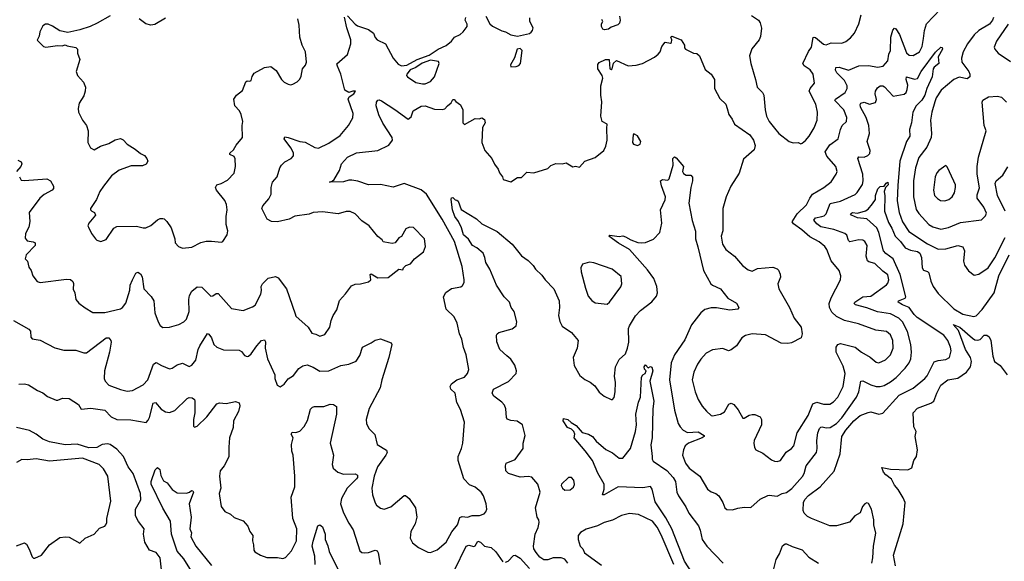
# Model space of a CAD drawing. Extents: x 2057697 to 2160550, y 827490 to 1016834.
# Tile 420 of 509: x 2099469 to 2106937, y 992040 to 996148. Entities that reach past the tile are written whole.
import ezdxf

# ---------------------------------------------------------------- set-up
doc = ezdxf.new("R2010")
doc.units = 0

msp = doc.modelspace()

# ---------------------------------------------------------------- linework, layer by layer
at = {"layer": '0CON20XD'}
for points in [[(2104836.1, 995473.9), (2104847.6, 995427.6), (2104873.7, 995393.7), (2104891.4, 995355), (2105008.2, 995275), (2105034.5, 995235), (2105047.3, 995192.7), (2105039.4, 995160.6), (2104960.2, 995089.8), (2104925.6, 994984.4), (2104864.3, 994885), (2104826.8, 994803.2), (2104803.1, 994715), (2104801.4, 994545), (2104788.6, 994505), (2104800, 994445), (2104824, 994405), (2104891.4, 994355), (2104952.4, 994282.4), (2104995, 994250), (2105025, 994240.8), (2105065, 994260), (2105181.7, 994271.7), (2105215, 994258.8), (2105225, 994246.7), (2105237.9, 994217.9), (2105238.6, 994195), (2105220, 994145), (2105226.2, 994105), (2105308, 993965), (2105344.3, 993884.3), (2105396, 993815), (2105403.3, 993765), (2105396.7, 993735), (2105323.4, 993696.6), (2105295, 993690.6), (2105245, 993693.3), (2105125, 993756.7), (2105025, 993764.4), (2104975, 993751.4), (2104946.2, 993735), (2104906, 993675), (2104865, 993643.3), (2104845, 993636.7), (2104803.6, 993653.6), (2104725, 993642.5), (2104675, 993619.2), (2104635, 993574), (2104611.4, 993535), (2104583.1, 993475), (2104571.1, 993415), (2104593.3, 993325), (2104616.4, 993266.4), (2104645.5, 993215.5), (2104678.9, 993178.9), (2104714, 993145), (2104725, 993141.9), (2104785.5, 993154.5), (2104815, 993172.9), (2104847.6, 993232.4), (2104865, 993240), (2104885, 993228), (2104917.8, 993187.8), (2104955, 993126), (2104965, 993124.2), (2105002.8, 993147.2), (2105025, 993152.9), (2105045, 993152.5), (2105086.5, 993136.5), (2105096.9, 993115), (2105095.8, 993075), (2105041.2, 992955), (2105037.5, 992935), (2105043, 992903), (2105053.9, 992883.9), (2105105, 992860), (2105170.3, 992810.3), (2105195, 992798), (2105215, 992796), (2105238.8, 992805), (2105281.8, 992868.2), (2105324.2, 992895), (2105341.9, 992915), (2105366.5, 993015), (2105449.6, 993145), (2105485.9, 993234.1), (2105515, 993246.2), (2105565, 993230.7), (2105615, 993232.7), (2105640.6, 993249.4), (2105673.8, 993285), (2105716.2, 993365), (2105729.2, 993465), (2105715, 993520), (2105662.5, 993625), (2105661.5, 993665), (2105674.2, 993685), (2105695, 993691.1), (2105805, 993663.8), (2105855.3, 993625.3), (2105919.2, 993589.2), (2105965, 993550), (2105985, 993544.5), (2106035, 993568.5), (2106072.9, 993605), (2106093.4, 993655), (2106092.5, 993715), (2106075, 993757.8), (2106045, 993782.7), (2105962.7, 993792.7), (2105831.9, 993841.9), (2105725, 993867.3), (2105665, 993896.7), (2105628.3, 993928.3), (2105610.9, 993965), (2105608.9, 993995), (2105625, 994037.5), (2105694.5, 994175.5), (2105696.9, 994205), (2105685.6, 994245), (2105625, 994317.5), (2105591.1, 994405), (2105575, 994427.8), (2105532.8, 994462.8), (2105461.8, 994501.8), (2105402.5, 994555), (2105339.3, 994599.3), (2105328.9, 994615), (2105365, 994674.6), (2105437.4, 994742.6), (2105461.5, 994795), (2105482.5, 994825), (2105569.2, 994875), (2105625, 994918.6), (2105663.1, 994975), (2105670, 994995), (2105658.6, 995035), (2105591.4, 995111.4), (2105577.9, 995145), (2105615, 995199.6), (2105677, 995243), (2105693.8, 995315), (2105708.1, 995345), (2105739.2, 995375), (2105741.9, 995405), (2105719.2, 995465), (2105653.1, 995535), (2105657.8, 995545), (2105730.5, 995595), (2105745.4, 995625), (2105745.4, 995645), (2105725, 995685.6), (2105666.5, 995745), (2105656.9, 995765), (2105660, 995785), (2105685, 995788.2), (2105755, 995765.8), (2105835, 995797.8), (2105908.8, 995801.2), (2105976.6, 995786.6), (2106018, 995795), (2106053.2, 995836.8), (2106060.7, 995885), (2106074.1, 995915), (2106076.2, 996015), (2106090.8, 996069.2), (2106105, 996082.5), (2106115, 996077.1), (2106142.9, 996035), (2106195.4, 995895.4), (2106215, 995878.9), (2106245, 995875.6), (2106295, 995904.4), (2106315.3, 995945), (2106325.3, 996005), (2106331, 996065), (2106346.8, 996115), (2106452.3, 996227.7)], [(2099467.5, 994955), (2099481.7, 994931.7), (2099505, 994927.5), (2099675, 994940), (2099704.2, 994924.2), (2099726.2, 994885), (2099726.1, 994866.1), (2099715.8, 994855), (2099655, 994822.5), (2099623.3, 994795), (2099541.9, 994685), (2099547, 994617), (2099538.9, 994575), (2099512.5, 994525), (2099510.5, 994490.5), (2099525, 994469.2), (2099572.2, 994462.2), (2099585.8, 994455.8), (2099586.9, 994435), (2099518.6, 994365), (2099511.2, 994335), (2099528, 994315), (2099539.5, 994269.5), (2099556, 994245), (2099568.8, 994205), (2099602.3, 994162.3), (2099625, 994154.2), (2099825, 994180), (2099855, 994176.2), (2099871.4, 994161.4), (2099876.8, 994146.8), (2099874.1, 994104.1), (2099887, 994077), (2099896.2, 994025), (2099918.8, 993998.8), (2099965, 993962.5), (2100025, 993925.8), (2100115, 993927.5), (2100234.2, 993955.8), (2100248.8, 993965), (2100275, 993997.5), (2100304.4, 994095), (2100307.5, 994135), (2100324.6, 994175.4), (2100350, 994225), (2100365, 994233.8), (2100385, 994218.8), (2100398.3, 994198.3), (2100411.4, 994105), (2100467.5, 994047.5), (2100487.1, 994015), (2100493.8, 993923.8), (2100518.8, 993855), (2100535, 993827.5), (2100555, 993812.5), (2100605, 993816.2), (2100676.7, 993835), (2100715, 993856), (2100733.6, 993876.4), (2100755.4, 993934.6), (2100751.6, 994025), (2100756.8, 994055), (2100775, 994089.4), (2100815, 994121.4), (2100849.7, 994119.7), (2100919.5, 994049.5), (2100935, 994052.5), (2100960, 994070), (2100975, 994070.8), (2101076.8, 993956.8), (2101165, 993940.8), (2101235, 993968.8), (2101255, 993983.3), (2101297.1, 994065), (2101304.1, 994094.1), (2101302, 994125), (2101310, 994145), (2101355, 994187.5), (2101410.5, 994200.5), (2101429.1, 994189.1), (2101492.5, 994105), (2101557.7, 993917.7), (2101565, 993900), (2101656.2, 993815), (2101685, 993768.8), (2101715, 993763.3), (2101745, 993746.2), (2101785, 993760), (2101820.8, 993815), (2101831.4, 993865), (2101847.1, 993905), (2101873.6, 993946.4), (2101895, 994016.7), (2101941.7, 994068.3), (2101985, 994130), (2102015, 994141.2), (2102055, 994143.8), (2102115, 994160), (2102133.3, 994175), (2102127.5, 994215), (2102135, 994220), (2102185, 994189.2), (2102265, 994192.5), (2102343.9, 994256.1), (2102375, 994250), (2102380, 994265), (2102397.5, 994282.5), (2102432.5, 994295), (2102463.3, 994335), (2102532.3, 994387.7), (2102546.1, 994426.1), (2102540, 994485), (2102455, 994572.5), (2102427, 994573), (2102398.3, 994561.7), (2102365, 994502.5), (2102345, 994492.5), (2102316.1, 994453.9), (2102295, 994450), (2102239.3, 994460.7), (2102225, 994462.5), (2102217.7, 994477.7), (2102185, 994503.3), (2102120, 994585), (2102063.2, 994623.2), (2102015, 994676), (2101975, 994692.5), (2101945, 994692.5), (2101885, 994674.2), (2101765, 994689.4), (2101695, 994684.4), (2101665, 994672.2), (2101555, 994656.4), (2101513.3, 994635), (2101425.4, 994614.6), (2101378.1, 994618.1), (2101345.8, 994635.8), (2101306.4, 994716.4), (2101314, 994735), (2101360, 994790), (2101377.1, 994825), (2101377.1, 994875), (2101385.6, 994914.4), (2101421.2, 994955), (2101443.1, 995025), (2101455.8, 995045), (2101479.7, 995070.3), (2101528.8, 995095), (2101547.1, 995115), (2101545, 995136.7), (2101526.1, 995176.1), (2101474.3, 995245), (2101480, 995260), (2101506.2, 995253.8), (2101595, 995222.7), (2101635, 995218.5), (2101707.4, 995177.4), (2101735, 995173.3), (2101815, 995212.2), (2101900.6, 995269.4), (2101964.3, 995345), (2101995, 995402.5), (2101998.1, 995435), (2101961.4, 995545), (2101968.7, 995561.3), (2102003.8, 995585), (2102017.5, 995605), (2101995.7, 995605.7), (2101965, 995595.6), (2101935, 995612), (2101905.6, 995735), (2101878.6, 995795), (2101875.9, 995814.1), (2101955.4, 995884.6), (2101982.1, 995965), (2101980.4, 995995), (2101950.9, 996085), (2101932.5, 996167.5)], [(2100155, 996176.7), (2100058, 996122), (2100003.9, 996096.1), (2099925, 996070), (2099835, 996050), (2099775, 996063.3), (2099718, 996098), (2099685, 996112.5), (2099665, 996112.5), (2099645, 996100), (2099622.5, 996055), (2099617, 996023), (2099603, 995993), (2099650, 995945), (2099668.3, 995938.3), (2099755, 995952.5), (2099791.7, 995948.3), (2099815, 995957.5), (2099828.3, 995948.3), (2099895, 995937.5), (2099907.5, 995925), (2099906.7, 995895), (2099926.2, 995845), (2099898.8, 995755), (2099906.7, 995725), (2099953.6, 995673.6), (2099967.5, 995635), (2099966.7, 995605), (2099955, 995570), (2099921.2, 995515), (2099914, 995475), (2099916.4, 995446.4), (2099946.4, 995386.4), (2099976.7, 995345), (2099987.5, 995305), (2099986.7, 995215), (2100007.5, 995175), (2100035, 995160), (2100082.3, 995187.7), (2100145, 995208.8), (2100194.2, 995235.8), (2100235, 995246.7), (2100255, 995236.2), (2100285, 995203.8), (2100345, 995166.7), (2100385, 995133.8), (2100415, 995116.7), (2100433.3, 995095), (2100442.5, 995075), (2100429.3, 995050.7), (2100400.7, 995039.3), (2100315, 995039.4), (2100223.9, 995006.1), (2100165, 994964.2), (2100104.3, 994885), (2100076.6, 994843.4), (2100052.5, 994785), (2100007.5, 994715), (2100007.5, 994705), (2100016.1, 994696.1), (2100036.7, 994685), (2100043.8, 994665), (2099994.5, 994605), (2099985.8, 994585), (2099990, 994575), (2100015, 994526.2), (2100045, 994486.2), (2100055, 994476.2), (2100085, 994466.2), (2100125, 994481.2), (2100183.3, 994566.7), (2100205, 994579.4), (2100355, 994582), (2100405, 994568.8), (2100425, 994569.2), (2100465, 994586), (2100515, 994630), (2100535, 994638.8), (2100555, 994638.8), (2100565, 994636.2), (2100585, 994616.2), (2100618.3, 994568.3), (2100646.7, 994485), (2100647.5, 994455), (2100675, 994426.7), (2100705, 994413.8)], [(2100575, 996160), (2100495, 996112), (2100465, 996105.8), (2100425, 996117.5), (2100375, 996154)], [(2100705, 994413.8), (2100775, 994422), (2100843.2, 994456.8), (2100882.7, 994467.3), (2100925, 994468.6), (2101000.5, 994459.5), (2101010, 994465), (2101044, 994515), (2101047.5, 994545), (2101036, 994595), (2101034.2, 994655), (2101042, 994705), (2101037.1, 994745), (2101024.3, 994775), (2100962, 994855), (2100954, 994875), (2100963.9, 994896.1), (2100997.5, 994905), (2101045, 994931.2), (2101097.3, 994982.7), (2101105.8, 995035), (2101103, 995093), (2101095, 995108.8), (2101064, 995124), (2101063.3, 995135), (2101090.3, 995159.7), (2101110, 995195), (2101160.5, 995255), (2101155.7, 995344.3), (2101161.9, 995375), (2101149.1, 995429.1), (2101135.6, 995455.6), (2101101.2, 995495), (2101094.2, 995545), (2101115, 995576), (2101160.3, 995609.7), (2101185, 995676.7), (2101195, 995683.8), (2101215, 995681.2), (2101226.1, 995686.1), (2101232.6, 995717.4), (2101247.7, 995742.3), (2101326.1, 995783.9), (2101375, 995793.8), (2101415, 995763.3), (2101454, 995695), (2101475, 995673.8), (2101505, 995658), (2101525, 995654), (2101541.7, 995658.3), (2101575, 995676.7), (2101593.6, 995696.4), (2101605, 995720), (2101613.8, 995775), (2101636.9, 995803.1), (2101645.6, 995824.4), (2101636, 995905), (2101611.2, 995955), (2101593.3, 996015), (2101590, 996105), (2101580, 996155)], [(2101955.8, 996175.8), (2102013.2, 996113.2), (2102031.7, 996101.7), (2102115, 996074.2), (2102153.8, 996045), (2102165, 996013.3), (2102180, 995995), (2102245, 995964.4), (2102301.9, 995855), (2102339.2, 995809.2), (2102365, 995797.5), (2102406.7, 995803.3), (2102485, 995846.4), (2102575, 995878.2), (2102644.2, 995925), (2102705, 995952.9), (2102744, 995985), (2102767.5, 996015), (2102810.8, 996035), (2102832.2, 996055), (2102862.5, 996095), (2102862.5, 996112.5), (2102847.5, 996145), (2102853.3, 996165)], [(2103005, 996173.3), (2103034, 996115), (2103055, 996098), (2103125, 996064), (2103155, 996056.2), (2103195, 996031.9), (2103245, 996023.8), (2103335, 996043.3), (2103347.9, 996052.1), (2103358.8, 996065), (2103363.3, 996085), (2103338, 996135), (2103337.7, 996162.3)], [(2104017.5, 996175), (2104022.5, 996145), (2104019.3, 996120.7), (2104005, 996107.5), (2103955, 996090), (2103935, 996076.7), (2103905, 996070.8), (2103892.5, 996075), (2103883, 996097), (2103883.3, 996115), (2103893.3, 996135), (2103885, 996150)], [(2105020, 996180), (2105072.5, 996145), (2105086.7, 996125), (2105096.1, 996083.9), (2105088.8, 996021.2), (2105078, 995995), (2105023.6, 995926.4), (2105005.9, 995874.1), (2105015.6, 995815), (2105051.4, 995695), (2105062.9, 995635), (2105104, 995595), (2105114.2, 995575), (2105122.5, 995465), (2105132.5, 995415), (2105154.6, 995374.6), (2105194.2, 995325), (2105228, 995285), (2105305, 995224), (2105335, 995214), (2105375, 995216.7), (2105395, 995206.7)], [(2105395, 995206.7), (2105405, 995211.2), (2105429.7, 995230.3), (2105457.1, 995265), (2105495, 995326.2), (2105517.5, 995385), (2105519.6, 995445), (2105507.4, 995507.4), (2105458.5, 995605), (2105464.7, 995625.3), (2105497.5, 995665), (2105488.1, 995735), (2105465, 995767.1), (2105418.6, 995798.6), (2105409.1, 995815), (2105452.9, 995907.1), (2105475, 995940), (2105488.6, 996011.4), (2105495, 996015.6), (2105505, 996011.5), (2105565, 995962.7), (2105585, 995957.5), (2105625, 995971.8), (2105705, 995969.4), (2105735, 995982.9), (2105770.4, 996009.6), (2105801.4, 996045), (2105834.5, 996115.5), (2105850.9, 996185)], [(2106855.5, 996165.5), (2106848.8, 996145), (2106825, 996114.6), (2106744.5, 996065), (2106708.2, 996031.8), (2106657.9, 995965), (2106624.4, 995905), (2106612.2, 995855), (2106615.5, 995825.5), (2106668.5, 995755), (2106676.4, 995735), (2106675, 995713.8), (2106655, 995700), (2106595, 995710.6), (2106555, 995694.2), (2106458.1, 995611.9), (2106419.6, 995555), (2106409.6, 995525), (2106387.3, 995445), (2106378.2, 995385), (2106386.2, 995285), (2106381.8, 995255), (2106348.5, 995181.5), (2106288.5, 995101.5), (2106262.7, 995025), (2106248.2, 994925), (2106248, 994805), (2106268.5, 994708.5), (2106288.4, 994678.4), (2106365, 994593.6), (2106395, 994577.7), (2106455, 994559.6), (2106515, 994571.5), (2106605, 994609.6), (2106765, 994630), (2106795, 994658.8), (2106801.2, 994681.2), (2106782.2, 994725), (2106730.6, 994795), (2106731.2, 994818.8), (2106748, 994872), (2106730.9, 994975), (2106730.4, 995035), (2106741.4, 995105), (2106800, 995305), (2106784.1, 995344.1), (2106768.3, 995521.7), (2106773.6, 995536.4), (2106817.7, 995562.3), (2106885, 995568.8), (2106915, 995561.2), (2106952.7, 995522.7)], [(2106966.5, 996113.5), (2106879.2, 995985), (2106861.2, 995938.8), (2106865, 995923.3), (2106891.2, 995895), (2106985, 995830)], [(2099422, 993865), (2099539.4, 993799.4), (2099550.8, 993785), (2099555, 993740), (2099565, 993726.7), (2099625, 993717.5), (2099735, 993660), (2099805, 993641.4), (2099895, 993640.6), (2099955, 993620), (2099975, 993620.8), (2100124.3, 993735), (2100145, 993734), (2100160.8, 993715), (2100162.7, 993702.7), (2100150.8, 993625), (2100112.7, 993485), (2100110, 993425), (2100117.5, 993405), (2100145, 993376), (2100235, 993342), (2100285, 993330), (2100325, 993334.4), (2100405, 993377.8), (2100442.2, 993415), (2100485, 993535.8), (2100505, 993546.9), (2100544.2, 993525), (2100605, 993499.4), (2100625, 993504.4), (2100665, 993530), (2100705, 993541.4), (2100755, 993518), (2100775, 993527.5), (2100804.5, 993565), (2100823.8, 993645), (2100836.4, 993673.6), (2100895, 993767.5), (2100905, 993763.3), (2100924.4, 993735), (2100941.9, 993685), (2100965, 993664.3), (2101015, 993642.9), (2101135, 993640.8), (2101150.9, 993630.9), (2101175, 993601.2), (2101195, 993593.8), (2101205.5, 993594.5), (2101225, 993612.5), (2101267.1, 993675), (2101304, 993715), (2101325, 993718.8), (2101334, 993705), (2101332.2, 993655), (2101349.5, 993575), (2101404.4, 993455), (2101404.2, 993425), (2101422.5, 993375), (2101445, 993362.5), (2101475, 993382), (2101506.5, 993423.5), (2101545, 993448.6), (2101586.8, 993503.2), (2101617.4, 993522.6), (2101649.4, 993529.4), (2101695, 993513.3), (2101745, 993481.4), (2101815, 993484.4), (2101905, 993524.4), (2101965.4, 993534.6), (2102022.2, 993557.8), (2102049.1, 993600.9), (2102070, 993665), (2102135, 993696.7), (2102165, 993718), (2102205, 993728), (2102285.9, 993695.9), (2102291.2, 993685), (2102268.9, 993585), (2102215.6, 993415), (2102203.5, 993355), (2102121.1, 993198.9), (2102098.1, 993115), (2102100.8, 993085), (2102117.1, 993047.1), (2102162.5, 993002.5), (2102180, 992925), (2102252.7, 992882.7), (2102256, 992865), (2102246.3, 992843.7), (2102183.5, 992755), (2102156.9, 992685), (2102141.2, 992595), (2102145.6, 992545), (2102165, 992483.3), (2102175.8, 992465), (2102205, 992442.5), (2102235, 992434.4), (2102285, 992452.9), (2102385, 992538.8), (2102395, 992538.8), (2102424, 992515), (2102472.5, 992445), (2102482.5, 992375), (2102469.2, 992325), (2102435.4, 992264.6), (2102431.5, 992215), (2102449.8, 992179.8), (2102494.6, 992144.6), (2102565, 992108.8), (2102585, 992106), (2102635, 992125.8), (2102704, 992185), (2102746.4, 992263.6), (2102791.1, 992315), (2102808, 992372), (2102825, 992379.4), (2102865, 992374.3), (2102902.1, 992387.9), (2102955.8, 992385.8), (2102991.3, 992398.7), (2103005.5, 992414.5), (2103011.9, 992435), (2103008.6, 992475), (2102987.5, 992535), (2102970, 992565), (2102925, 992601.2), (2102880.4, 992620.4), (2102838, 992665), (2102794.4, 992805), (2102794.4, 992835), (2102820.8, 992895), (2102830.8, 992935), (2102842, 993095), (2102812, 993192), (2102785.6, 993245), (2102771.4, 993315), (2102740, 993345), (2102733.6, 993365), (2102744.7, 993385.3), (2102785, 993417.3), (2102843.1, 993436.9), (2102865.6, 993465), (2102876.9, 993495), (2102855.6, 993605), (2102835, 993662.5), (2102823.4, 993723.4), (2102805.6, 993765.6), (2102788.6, 993845), (2102764.3, 993895), (2102703.2, 993953.2), (2102683.3, 994045), (2102700.7, 994079.3), (2102745, 994110), (2102815, 994121.2), (2102828.3, 994131.7), (2102840, 994155), (2102841.2, 994175), (2102825.8, 994275), (2102767.1, 994465), (2102674.9, 994634.9), (2102554.3, 994824.3), (2102515, 994857.9), (2102385, 994906.2), (2102302.1, 994877.9), (2102205, 994898.1), (2102114.6, 994894.6), (2102035, 994922), (2101989.7, 994929.7), (2101965, 994930.8), (2101925, 994918.2), (2101820, 994915), (2101838.3, 994921.7), (2101853.6, 994936.4), (2101893.8, 995005), (2101909.2, 995055), (2101955, 995105.7), (2102025, 995137.7), (2102186.7, 995155), (2102268.8, 995195), (2102296.2, 995235), (2102294, 995255), (2102223.6, 995363.6), (2102192.8, 995425), (2102173.6, 995495), (2102175, 995522.5), (2102185, 995536.2), (2102195, 995540), (2102212.3, 995532.3), (2102315, 995467.1), (2102415, 995394.2), (2102439.2, 995410.8), (2102454.3, 995455.7), (2102515, 995491.8), (2102545, 995495.4), (2102615, 995468.9), (2102675, 995467.1), (2102695, 995470.8), (2102714.7, 995495.3), (2102743.1, 995516.9), (2102755, 995542.5), (2102765, 995542.5), (2102776.1, 995526.1), (2102812.7, 995502.7), (2102829.2, 995465), (2102830, 995365), (2102843.6, 995353.6), (2102925, 995398.8), (2102953.6, 995396.4), (2102975, 995403.3), (2102995, 995390), (2103000, 995365), (2102979.3, 995330.7), (2102974.2, 995215), (2102996.1, 995156.1), (2103050, 995095), (2103071.5, 995051.5), (2103098.8, 995015), (2103108.8, 994985), (2103131.2, 994955), (2103137.5, 994935), (2103195, 994917.5), (2103245, 994950), (2103275, 994950), (2103315, 994990), (2103370, 994985), (2103475, 995020), (2103499.1, 995040.9), (2103535, 995056.2), (2103584.2, 995054.2), (2103615, 995061.2), (2103665, 995032.5), (2103685, 995037.5), (2103715, 995030), (2103756.4, 995073.6), (2103835, 995101.2), (2103898.8, 995155), (2103915, 995187.5), (2103925.8, 995235), (2103922.9, 995325), (2103924, 995355), (2103888, 995375), (2103876.2, 995415), (2103884, 995525), (2103876, 995575), (2103878, 995645), (2103891.2, 995705), (2103886.2, 995725), (2103853.3, 995775), (2103855, 995807.5), (2103865, 995822.5), (2103913.6, 995846.4), (2103940, 995845), (2103944.4, 995775), (2103955, 995768.8), (2103963.9, 995776.1), (2103972, 995818), (2103995, 995837.5), (2104085, 995798.8), (2104145, 995802), (2104194.1, 995815.9), (2104285, 995862.5), (2104312.5, 995885), (2104326.7, 995905), (2104340, 995945), (2104363.9, 995976.1), (2104405, 995970), (2104412.5, 995975), (2104416.7, 995995), (2104407.5, 996015), (2104415, 996022.5), (2104487.5, 995995), (2104512.5, 995955), (2104512.5, 995935), (2104520, 995925), (2104580, 995895), (2104605, 995890), (2104625, 995873.3), (2104669.5, 995769.5), (2104715, 995733.3), (2104740, 995695), (2104740, 995625), (2104779.3, 995549.3), (2104825, 995507.5), (2104836.1, 995473.9)], [(2103627.1, 992025), (2103605, 992055.8), (2103575, 992067.1), (2103515, 992065.8), (2103475, 992051.2), (2103445, 992051.2), (2103415, 992070), (2103385.6, 992105.6), (2103369.2, 992135), (2103365.8, 992155), (2103378.6, 992245), (2103401.4, 992295), (2103409.2, 992335), (2103408, 992355), (2103393.8, 992375), (2103380.8, 992445), (2103415.8, 992565), (2103400, 992625), (2103355, 992678.8), (2103325, 992682.9), (2103265, 992678.6), (2103176.7, 992705), (2103155.7, 992725), (2103154, 992765), (2103160, 992785), (2103228.1, 992811.9), (2103287.5, 992895), (2103288, 992935), (2103302.5, 992995), (2103282, 993075), (2103242.9, 993102.9), (2103195, 993106.5), (2103167.3, 993117.3), (2103161.2, 993131.2), (2103157.3, 993195), (2103145.5, 993225), (2103126.4, 993246.4), (2103065, 993292), (2103053.8, 993315), (2103063.3, 993345), (2103177.6, 993402.4), (2103235.5, 993464.5), (2103238.1, 993485), (2103225, 993526.2), (2103195, 993574), (2103165, 993597.1), (2103110, 993645), (2103087.5, 993705), (2103086.4, 993753.6), (2103090, 993765), (2103102.5, 993775), (2103205, 993804), (2103234, 993825), (2103239.4, 993855), (2103219.5, 993935), (2103197.1, 993965), (2103184.4, 994005), (2103144.8, 994044.8), (2103085.3, 994135), (2103035.4, 994255), (2103004.5, 994305), (2102998.2, 994345), (2102985.6, 994375.6), (2102937.5, 994417.5), (2102905, 994435.7), (2102873.2, 994483.2), (2102835, 994515.6), (2102819.8, 994569.8), (2102797.5, 994617.5), (2102770.8, 994655), (2102752.5, 994705), (2102741.2, 994785), (2102745, 994797.5), (2102755, 994800), (2102771.7, 994781.7), (2102785, 994780), (2102795, 994770), (2102818.3, 994708.3), (2102933, 994637), (2102975, 994598.8), (2103090.3, 994540.3), (2103203.8, 994445), (2103275, 994356.2), (2103325, 994322), (2103364.2, 994284.2), (2103382, 994255), (2103430.7, 994210.7), (2103455, 994173.8), (2103521.2, 994105), (2103561.4, 994015), (2103564.2, 993965), (2103555.6, 993905), (2103565, 993858.8), (2103585, 993824), (2103655, 993774.2), (2103706, 993715), (2103697.8, 993655), (2103668.1, 993585), (2103674.6, 993524.6), (2103718.6, 993448.6), (2103755, 993417.5), (2103797.1, 993397.1), (2103831.1, 993371.1), (2103863.6, 993323.6), (2103901.7, 993291.7), (2103955, 993266.7), (2103965, 993267.5), (2103977.5, 993282.5), (2103985.7, 993325), (2103988.6, 993395), (2103981.9, 993445), (2103987.9, 993515), (2104015, 993569.2), (2104065, 993614), (2104080.5, 993655), (2104088.3, 993701.7), (2104086.9, 993805), (2104094.1, 993825), (2104139.1, 993900.9), (2104177, 993943), (2104263.5, 994006.5), (2104298.5, 994051.5), (2104306.4, 994075), (2104302.5, 994125), (2104279.5, 994185), (2104231.3, 994251.3), (2104095, 994404.4), (2104011.4, 994451.4), (2103936.7, 994505), (2103945, 994513.3), (2104015, 994504.2), (2104045, 994508.8), (2104065, 994501.2), (2104105, 994478), (2104157.7, 994457.7), (2104185, 994454), (2104215, 994458.8), (2104276.1, 994483.9), (2104325.7, 994534.3), (2104338.6, 994605), (2104329.4, 994705), (2104365, 994782.5), (2104368, 994805), (2104336.9, 994886.9), (2104330.9, 994925), (2104345, 994936.4), (2104385, 994931.2), (2104395, 994940), (2104425.6, 995045), (2104424.4, 995095.6), (2104435, 995106.7), (2104449.5, 995099.5), (2104504.2, 995035), (2104497.5, 994995), (2104505, 994980), (2104525, 994968.8), (2104559.5, 994969.5), (2104572.9, 994952.9), (2104573.1, 994925), (2104560.8, 994875), (2104545.7, 994755), (2104570.8, 994625), (2104594.6, 994544.6), (2104595.4, 994485.4), (2104611.8, 994425), (2104656.2, 994246.2), (2104712.5, 994145), (2104725, 994133.1), (2104785, 994105.6), (2104840, 994035), (2104906.8, 993996.8), (2104924, 993965), (2104915, 993952.5), (2104855, 993943.8), (2104755, 993961.5), (2104715, 993961.1), (2104665, 993949.4), (2104635, 993924.3), (2104565, 993832.5), (2104515, 993720), (2104435.5, 993605), (2104411.1, 993545), (2104398.2, 993415), (2104436, 993186), (2104464.5, 993085), (2104478.7, 993058.7), (2104501.1, 993035), (2104535, 993017.8), (2104615, 993020.4), (2104660.8, 992995), (2104662, 992985), (2104646.2, 992975), (2104542, 992935), (2104516.9, 992915), (2104503.5, 992885), (2104496.4, 992845), (2104520.5, 992785), (2104548.1, 992745), (2104626.9, 992685), (2104685, 992587.1), (2104715, 992567.5), (2104750, 992555), (2104771.2, 992535), (2104803.3, 992485), (2104817.5, 992445), (2104833, 992433), (2104875, 992430), (2104915, 992443.8), (2104965, 992451.2), (2105015, 992446.7), (2105085, 992510), (2105145, 992539.2), (2105155, 992542.5), (2105215, 992533.5), (2105253.3, 992555), (2105285, 992560.6), (2105325, 992592.5), (2105406.7, 992683.3), (2105418.9, 992705), (2105435, 992762.9), (2105512.5, 992865), (2105518.2, 992895), (2105516.1, 992955), (2105524.2, 993015), (2105535, 993045.7), (2105545, 993058.1), (2105555, 993060), (2105585, 993051.5), (2105617.1, 993055), (2105664.1, 993085.9), (2105705, 993126.8), (2105817.5, 993285), (2105834.3, 993325.7), (2105849.2, 993405), (2105865, 993407.3), (2105925, 993377.5), (2105965, 993366.1), (2105994.7, 993365.3), (2106027, 993373), (2106075, 993400.4), (2106116.7, 993435), (2106185.9, 993504.1), (2106215.6, 993545), (2106227.8, 993575), (2106234.4, 993625), (2106227.3, 993685), (2106202.3, 993782.3), (2106164.7, 993854.7), (2106138.1, 993885), (2106075, 993917.2), (2105975, 993932.3), (2105895, 993963.4), (2105808.8, 993985), (2105797.5, 993995), (2105804.2, 994005), (2105865, 994044.7), (2105925, 994050.6), (2106044.6, 994135.4), (2106055, 994148.8), (2106061.8, 994175), (2106055, 994213.3), (2106015, 994241.4), (2105955, 994298.5), (2105910.3, 994310.3), (2105898.9, 994318.9), (2105890.7, 994355), (2105896.5, 994435), (2105880, 994465), (2105864.2, 994474.2), (2105835, 994477.5), (2105765, 994462.2), (2105755, 994473.8), (2105742.4, 994512.4), (2105728, 994525), (2105645, 994555.3), (2105545, 994576.4), (2105515, 994598.2), (2105492.6, 994627.4), (2105505.8, 994645), (2105554, 994654), (2105570.5, 994659.5), (2105586, 994675), (2105616.4, 994753.6), (2105695, 994770.4), (2105805, 994821.5), (2105822.4, 994837.6), (2105861.9, 994898.1), (2105867.3, 994925), (2105865.3, 994975), (2105827.1, 995095), (2105835, 995107.1), (2105875, 995105.7), (2105903.2, 995116.8), (2105916.2, 995133.8), (2105920, 995155), (2105896.2, 995225), (2105915.3, 995285), (2105910.3, 995345), (2105890.3, 995405), (2105847.3, 995485), (2105844.6, 995505), (2105850, 995515), (2105875, 995521.5), (2105915, 995505.8), (2105959.7, 995520.3), (2105966.9, 995543.1), (2105957.6, 995585), (2105960.2, 995605), (2105975, 995630.8), (2105995, 995645.9), (2106015, 995646.8), (2106029.4, 995639.4), (2106095, 995568.6), (2106177.4, 995582.6), (2106191.9, 995595), (2106201.7, 995618.3), (2106205, 995650), (2106193.1, 995695), (2106195, 995713.3), (2106255, 995695.5), (2106279.3, 995700.7), (2106306.4, 995755), (2106415, 995901.1), (2106455, 995939.2), (2106466.6, 995936.6), (2106467.8, 995925), (2106436.2, 995865), (2106439.6, 995815), (2106405, 995788.2), (2106397.1, 995775), (2106391.4, 995715), (2106350, 995625), (2106335.2, 995575), (2106311.6, 995538.4), (2106268.9, 995495), (2106243.8, 995445), (2106232.5, 995365), (2106218, 995315), (2106220.9, 995265), (2106194.7, 995225), (2106145.3, 995075.3), (2106129.7, 994890.3)], [(2103195, 995790), (2103235, 995792.5), (2103255, 995800), (2103268.8, 995815), (2103280, 995915), (2103265, 995928.8), (2103243.3, 995925), (2103221.7, 995858.3), (2103192.5, 995805), (2103195, 995790)], [(2102525, 995660), (2102545, 995662), (2102585, 995680), (2102616.4, 995713.6), (2102651.4, 995815), (2102645, 995830), (2102585, 995839.4), (2102522.3, 995817.7), (2102475, 995786.2), (2102432.2, 995767.8), (2102405.8, 995735), (2102404, 995725), (2102411.2, 995715), (2102475, 995671.2), (2102525, 995660)], [(2104155, 995193.3), (2104176.1, 995203.9), (2104180, 995225), (2104155, 995267.5), (2104128.3, 995281.7), (2104122.5, 995275), (2104117.5, 995215), (2104125, 995202.5), (2104155, 995193.3)], [(2099455, 995081.1), (2099480, 995070), (2099485.8, 995055), (2099477.5, 995035), (2099444, 994995)], [(2106485, 994774.5), (2106516.5, 994783.5), (2106542.9, 994805), (2106560, 994835), (2106568.1, 994875), (2106566.9, 994895), (2106555, 994923.3), (2106505, 995032.5), (2106495, 995042.5), (2106441.2, 995005), (2106425, 994986.2), (2106413.5, 994955), (2106400.6, 994855), (2106408.6, 994815), (2106430.3, 994790.3), (2106452.5, 994775), (2106485, 994774.5)], [(2106943.8, 994696.2), (2106886.9, 994815), (2106866.9, 994905), (2106875.8, 994925), (2106925, 994968.6), (2106965, 995030.6)], [(2105932.9, 992025), (2105941.4, 992065), (2105945.8, 992155), (2105963, 992253), (2105947.5, 992315), (2105946.7, 992355), (2105930, 992435), (2105907.7, 992477.7), (2105895, 992483.3), (2105880, 992475), (2105861.2, 992455), (2105843, 992407), (2105804, 992385), (2105764.1, 992335.9), (2105665, 992308), (2105615, 992308), (2105475, 992364.3), (2105445, 992380.6), (2105418.9, 992405), (2105412.5, 992425), (2105414.4, 992485), (2105425, 992508.6), (2105451.9, 992538.1), (2105541.1, 992605), (2105645.8, 992724.3), (2105692.1, 992855), (2105703.8, 992985), (2105734.1, 993035), (2105795, 993105.3), (2105845, 993146.6), (2105905, 993169.4), (2105925, 993172.5), (2105985, 993155.8), (2106016.8, 993163.2), (2106139.9, 993300.1), (2106246.1, 993353.9), (2106335, 993425.6), (2106352.5, 993447.5), (2106405, 993552.5), (2106436.8, 993563.2), (2106495, 993570), (2106522, 993585), (2106534.4, 993635), (2106529.4, 993665), (2106510, 993715), (2106478.1, 993755), (2106277.6, 993887.6), (2106252.4, 993912.4), (2106215, 993965.7), (2106165, 993984.4), (2106131.9, 994005), (2106135.6, 994015), (2106184.4, 994035), (2106190.7, 994045), (2106146.9, 994215), (2106095, 994333.9), (2106037.9, 994375), (2106021.5, 994395), (2105985, 994534.3), (2105969.3, 994569.3), (2105895, 994637.3), (2105825, 994645.4), (2105778.8, 994665), (2105770.5, 994675), (2105785, 994685.9), (2105825, 994681.3), (2105885, 994698.7), (2105905, 994711.2), (2105938.2, 994751.8), (2105959.6, 994785), (2105959.2, 994815), (2105978.5, 994865), (2105995, 994881.8), (2106025, 994886), (2106041.3, 994908.7), (2106055, 994916.2), (2106055.3, 994895), (2106036.2, 994873.8), (2106025.7, 994845), (2106032, 994812), (2106028, 994695), (2106059.5, 994609.5), (2106085, 994566.9), (2106110.2, 994505), (2106149.8, 994465), (2106186, 994416), (2106225, 994399.8), (2106278.6, 994388.6), (2106296.9, 994376.9), (2106309.2, 994345), (2106314.6, 994264.6), (2106325, 994247.5), (2106355, 994238.6), (2106365, 994228.8), (2106380, 994165), (2106397.8, 994125), (2106435, 994071.4), (2106555, 993955.4), (2106624, 993915), (2106705, 993895.6), (2106725, 993901.9), (2106770.6, 993949.4), (2106861.6, 994075), (2106895.4, 994205.4), (2106975, 994363.8)], [(2106129.7, 994890.3), (2106124.7, 994774.7), (2106138.8, 994685), (2106164.2, 994615), (2106212, 994542), (2106355, 994447.2), (2106435, 994407.1), (2106495, 994408.8), (2106585, 994435.5), (2106623.8, 994425), (2106634.5, 994395), (2106628.1, 994315), (2106635.6, 994285), (2106665, 994242), (2106709.7, 994209.7), (2106745, 994216.7), (2106815.5, 994265), (2106865, 994342.2), (2106944.7, 994495)], [(2103925, 993990), (2103943.3, 994005), (2104028.3, 994121.7), (2104036, 994145), (2104030.5, 994200.5), (2103963.3, 994255), (2103825, 994303.8), (2103791.2, 994308.8), (2103737.7, 994292.3), (2103725.8, 994265), (2103728.6, 994235), (2103760.3, 994110.3), (2103781.7, 994051.7), (2103808.3, 994018.3), (2103835, 994001.2), (2103925, 993990)], [(2106112.9, 992005), (2106097.8, 992085), (2106169.2, 992325), (2106184.3, 992485), (2106171.3, 992521.3), (2106133.5, 992585), (2106105, 992618), (2106082.1, 992662.1), (2106037.8, 992695), (2106021.8, 992715), (2106008.3, 992751.7), (2106035.7, 992745.7), (2106075, 992738), (2106205, 992733.8), (2106235, 992747.5), (2106251.2, 992805), (2106271.2, 992835), (2106278.8, 992885), (2106260.8, 992985), (2106269.2, 993025), (2106250.5, 993060.5), (2106246.7, 993165), (2106277.7, 993202.3), (2106380.3, 993239.7), (2106403.8, 993255), (2106424.3, 993315), (2106455, 993376), (2106508.8, 993415), (2106585, 993429.5), (2106651.5, 993475), (2106681.4, 993515), (2106687.6, 993555), (2106681.6, 993585), (2106643, 993645), (2106590.4, 993790.4), (2106550, 993835), (2106600.8, 993815), (2106695, 993731.4), (2106715, 993719.2), (2106735, 993715.7), (2106755, 993722.5), (2106785, 993755.7), (2106805, 993756), (2106821.7, 993741.7), (2106834.3, 993715), (2106849.4, 993595), (2106861.9, 993555), (2106905.4, 993525), (2106958.8, 993455)], [(2104617.4, 991877.4), (2104510.9, 992040.9), (2104415.3, 992284.7), (2104370.3, 992370.3), (2104290.2, 992490.2), (2104267.1, 992587.1), (2104255, 992606.7), (2104195, 992597.8), (2104007.5, 992605), (2103902.5, 992545), (2103890, 992545), (2103903.6, 992586.4), (2103901.5, 992625), (2103855, 992707.5), (2103813.4, 992803.4), (2103758.5, 992878.5), (2103673.8, 992975), (2103680.8, 993005), (2103672.9, 993025), (2103655, 993040.8), (2103623.4, 993053.4), (2103592, 993105), (2103595, 993122.5), (2103626.2, 993116.2), (2103651.3, 993091.3), (2103690.2, 993070.2), (2103735, 993016), (2103784.5, 993004.5), (2103814.4, 992985), (2103841.6, 992951.6), (2103915, 992888.1), (2103965, 992861.9), (2104015, 992822), (2104045, 992821.2), (2104101.5, 992895), (2104140.4, 993025), (2104147.2, 993075), (2104143.5, 993155), (2104162.7, 993247.3), (2104178.7, 993285), (2104184.8, 993435.2), (2104195, 993454.2), (2104212.5, 993465), (2104220, 993485), (2104207.5, 993497.5), (2104206.7, 993515), (2104215, 993528.8), (2104235, 993507.5), (2104255, 993516.7), (2104265, 993513.3), (2104272.5, 993485), (2104248, 993405), (2104279.6, 993255), (2104272.5, 993195), (2104267.5, 992975), (2104255.8, 992924.2), (2104267.1, 992835), (2104265.7, 992815), (2104275, 992798.6), (2104377.5, 992727.5), (2104426.5, 992676.5), (2104442.3, 992645), (2104454.6, 992565), (2104465.5, 992535), (2104521.8, 992451.8), (2104543.8, 992405), (2104618.1, 992308.1), (2104631.2, 992275), (2104645, 992204.5), (2104681.6, 992155), (2104805, 992024.6)], [(2099463.9, 993383.9), (2099505, 993386), (2099535, 993378.8), (2099605, 993334), (2099645, 993318.6), (2099680.3, 993290.3), (2099745, 993262.5), (2099758.6, 993261.4), (2099795, 993278), (2099845, 993273.3), (2099915, 993228.8), (2099935, 993193.3), (2100008.6, 993201.4), (2100115, 993187.1), (2100162.5, 993135), (2100205, 993114.7), (2100312.2, 993112.2), (2100427.6, 993092.4), (2100445, 993110), (2100455, 993131.2), (2100481.2, 993238.8)], [(2100481.2, 993238.8), (2100500, 993245), (2100542.6, 993192.6), (2100575, 993172.5), (2100605, 993167.3), (2100645, 993184.5), (2100739.2, 993275), (2100755, 993281.9), (2100778.3, 993278.3), (2100795.8, 993265.8), (2100798, 993255), (2100796.7, 993165), (2100786.9, 993115), (2100787.5, 993065), (2100795, 993057.5), (2100816.7, 993065), (2100889.2, 993135), (2100965, 993234.2), (2100985, 993240.8), (2101035, 993235.7), (2101105, 993252.9), (2101135, 993241.2), (2101138, 993218), (2101128.2, 993175), (2101090.8, 993105), (2101087.3, 993055), (2101060.4, 992975), (2101054.5, 992904.5), (2101056.8, 992833.2), (2101020, 992765), (2100990, 992725), (2100984.3, 992685), (2100995.6, 992595), (2100982.9, 992555), (2100984, 992535), (2100997.5, 992455), (2101025, 992416.2), (2101068, 992398), (2101095, 992371.2), (2101165, 992346.2), (2101200, 992305), (2101214.2, 992265), (2101238.6, 992235), (2101234.4, 992195), (2101243.3, 992165), (2101244.4, 992125), (2101252.4, 992112.4), (2101295, 992085.8), (2101345, 992069.2), (2101425, 992068.8), (2101465, 992061.2), (2101485, 992067.5), (2101530.5, 992119.5), (2101567.8, 992195), (2101571.5, 992285), (2101541.9, 992365), (2101529.4, 992525), (2101555.4, 992604.6), (2101556.6, 992685), (2101544.6, 992845), (2101532.7, 992875), (2101530, 992925), (2101542.9, 992975), (2101527.5, 993005), (2101535, 993018.6), (2101565, 993017.8), (2101593.6, 993026.4), (2101627.2, 993062.8), (2101652, 993108), (2101675.7, 993194.3), (2101691.3, 993208.7), (2101705.8, 993214.2), (2101775, 993214.3), (2101825, 993231.2), (2101848.8, 993228.8), (2101872.7, 993212.7), (2101872.9, 993155), (2101823.7, 992936.3), (2101849.2, 992845), (2101840, 992775), (2101846.2, 992746.2), (2101882.5, 992715), (2101925, 992701.8), (2102015, 992704.2), (2102032.3, 992692.3), (2102030.8, 992675), (2102023.1, 992665), (2101952, 992595), (2101910.6, 992515), (2101903.3, 992475), (2101926.2, 992406.2), (2101965, 992328), (2101999.2, 992279.2), (2102050.2, 992120.2), (2102065, 992107.5), (2102085, 992102.9), (2102115, 992105.7), (2102165, 992124), (2102180, 992120), (2102188.6, 992105), (2102202.9, 992015)], [(2100545.8, 991974.2), (2100534.3, 992065), (2100505, 992105.6), (2100455, 992123.1), (2100417.8, 992185), (2100408.1, 992245), (2100414.2, 992285), (2100371.1, 992341.1), (2100348.6, 992385), (2100348.5, 992435), (2100387.7, 992505), (2100385.3, 992555), (2100328.9, 992705), (2100293.1, 992755), (2100256.7, 992835), (2100205, 992889.2), (2100156.7, 992925), (2100135, 992929.7), (2100095, 992925.6), (2100055, 992903.6), (2099995, 992899.2), (2099905, 992927.5), (2099813, 992923), (2099695, 992944.7), (2099645, 992966.2), (2099594.8, 993004.8), (2099545, 993032.3), (2099444.7, 993054.7)], [(2099445, 992157.5), (2099505, 992180), (2099520.5, 992170.5), (2099541.9, 992131.9), (2099565, 992072.5), (2099574.2, 992064.2), (2099585, 992064.2), (2099635, 992086), (2099696.7, 992165), (2099775, 992219.1), (2099815.6, 992225.6), (2099845, 992222.5), (2099925, 992176.7), (2099965, 992216), (2100035, 992245.8), (2100075, 992292), (2100114.2, 992305.8), (2100122, 992315), (2100130.8, 992335), (2100130.8, 992365), (2100159.5, 992495), (2100138.2, 992685), (2100105, 992740), (2100072.9, 992772.9), (2099945, 992822.7), (2099695, 992800), (2099595, 992815.7), (2099525, 992808.6), (2099485, 992812), (2099445, 992790)], [(2100785, 991944.5), (2100715, 992059.5), (2100665, 992116.9), (2100620, 992245), (2100614.2, 992344.2), (2100555, 992442.1), (2100466.2, 992625), (2100466.7, 992645), (2100496.4, 992733.6), (2100515, 992750.8), (2100532.9, 992735), (2100539.5, 992689.5), (2100560, 992650), (2100586.7, 992635), (2100626.7, 992585), (2100665, 992558.8), (2100735, 992556.7), (2100756.2, 992563.8), (2100772.3, 992577.7), (2100782.5, 992575), (2100786.5, 992565), (2100753.5, 992475), (2100769.1, 992375), (2100758.6, 992285), (2100771.9, 992255), (2100768.6, 992225), (2100804.5, 992155), (2100925, 992006.9)], [(2103605, 992580), (2103645, 992581.2), (2103668.8, 992601.2), (2103677.7, 992622.3), (2103673.3, 992655), (2103655, 992676.2), (2103632.5, 992675), (2103580, 992625), (2103576.7, 992615), (2103586.7, 992595), (2103605, 992580)], [(2104431.3, 992015), (2104335, 992240.8), (2104305, 992298.6), (2104268.9, 992345), (2104163.3, 992395), (2104095, 992403.3), (2104035, 992386.7), (2103965, 992351.9), (2103903.3, 992335), (2103852.1, 992307.9), (2103765, 992283.8), (2103722.1, 992257.9), (2103706, 992235), (2103705.8, 992205.8), (2103721.2, 992155), (2103740, 992135), (2103754.2, 992105), (2103881.3, 992011.3)], [(2101711.3, 992015), (2101707.6, 992077.6), (2101688.8, 992155), (2101695, 992192.5), (2101731.7, 992308.3), (2101745, 992317.5), (2101765, 992300), (2101786, 992245), (2101786.2, 992205), (2101807.4, 992157.4), (2101815.6, 992115), (2101886, 991976)], [(2102768.1, 991971.9), (2102855, 992153.3), (2102875, 992162.7), (2102915, 992151.8), (2102925, 992158.1), (2102945, 992192.3), (2102965, 992184.7), (2102995, 992155.3), (2103044.1, 992144.1), (2103081.1, 992111.1), (2103135, 992036.7)], [(2105188.3, 991981.7), (2105205.7, 992054.3), (2105232.9, 992097.1), (2105255, 992156.7), (2105275, 992173.3), (2105285, 992173.3), (2105328.3, 992151.7), (2105405, 992126), (2105455, 992071.2), (2105527.5, 992025)], [(2103155, 992033.3), (2103175, 992041.2), (2103215, 992083.3), (2103226.1, 992086.1), (2103264.2, 992064.2), (2103335.5, 991985.5)]]:
    msp.add_lwpolyline(points, dxfattribs=at)

doc.saveas('drawing.dxf')
